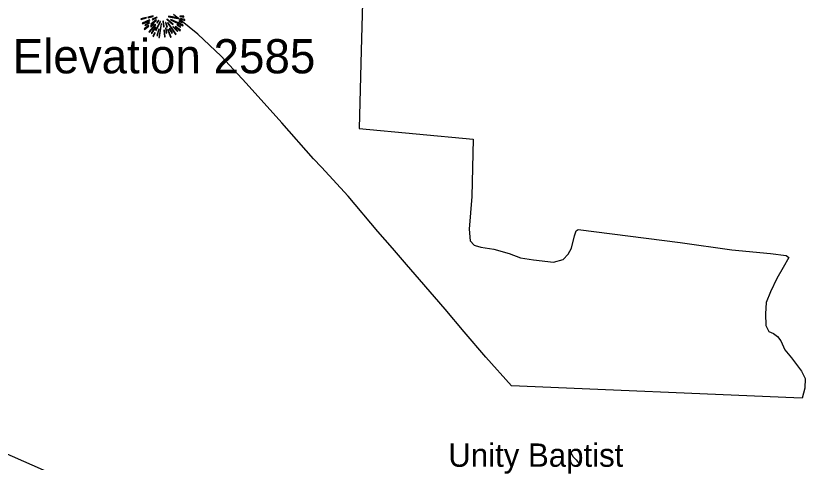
# Model space of a CAD drawing. Extents: x 1159738 to 1321356, y 736314 to 882035.
# Drawn here: x 1234235 to 1239311, y 828411 to 831284 of the extents above; entities that cross this region are included whole.
import ezdxf

# ---------------------------------------------------------------- set-up
doc = ezdxf.new("R2010")
doc.units = 0
for name, color, linetype in [('Exist Boundary Land Use Forest National US Forest Service', 7, 'Continuous'), ('Exist Cultural Church Label', 7, 'Continuous'), ('Exist Geographical Mountain Summit CELL', 7, 'Continuous'), ('Exist Geographical Mountain Summit Elevation Number Label', 7, 'Continuous'), ('Exist Hydrographic Creek Single Shore', 7, 'Continuous'), ('Exist Hydrographic Misc Water Feature', 7, 'Continuous')]:
    doc.layers.add(name, color=color, linetype=linetype)

msp = doc.modelspace()

# ---------------------------------------------------------------- linework, layer by layer
at = {"layer": 'Exist Boundary Land Use Forest National US Forest Service'}
msp.add_lwpolyline([(1236470, 831600.3), (1236456.2, 831060.3), (1236443.1, 830558.3), (1237176.1, 830489.3), (1237171.1, 830305.3), (1237168.1, 830121.3), (1237151.1, 829911.3), (1237157.1, 829835.3), (1237182.2, 829807.3), (1237189.8, 829805.2), (1237226.1, 829795.3), (1237309.1, 829781.3), (1237407.1, 829753.3), (1237480.1, 829727.3), (1237564.2, 829713.3), (1237693.1, 829699.3), (1237754.1, 829716.3), (1237787.2, 829749.3), (1237808.1, 829788.3), (1237828.2, 829868.3), (1237839.1, 829900.3), (1237851.1, 829909.3), (1238507.1, 829824.3), (1238838.2, 829778.3), (1239087.1, 829753.3), (1239189.1, 829741.3), (1239205.1, 829728.3), (1239169.1, 829663.3), (1239129.1, 829594.3), (1239087.1, 829507.3), (1239059.1, 829438.3), (1239055.1, 829366.3), (1239057.2, 829290.3), (1239078.2, 829253.3), (1239106.2, 829239.3), (1239132.1, 829220.3), (1239155.2, 829191.3), (1239179.2, 829135.3), (1239222.1, 829082.3), (1239288.1, 828996.3), (1239311.1, 828949.3), (1239309.2, 828887.3), (1239291.1, 828824.3), (1239238.5, 828826.5), (1237423.1, 828902.2), (1237258.1, 829086.3), (1237118.6, 829250.2), (1236995.1, 829395.3), (1236830.6, 829587), (1236747.1, 829684.3), (1236656.6, 829787.5), (1236562.1, 829895.3), (1236372.1, 830122.3), (1236199.8, 830309.4), (1236150.1, 830363.3), (1235946.1, 830595.3), (1235716.1, 830849.3), (1235555, 831023.3), (1235405, 831165.3), (1235248, 831291.3)], dxfattribs=at)
at = {"layer": 'Exist Geographical Mountain Summit CELL'}
for points in [[(1235038.7, 831264.3), (1235040.1, 831259.2), (1235076.1, 831269.8), (1235073.9, 831273)], [(1235048.5, 831236.7), (1235051.1, 831232), (1235096.5, 831252), (1235095, 831256.7)], [(1235084.5, 831275.6), (1235085.5, 831270.9), (1235118.7, 831279.2), (1235117.9, 831282.9)], [(1235102.2, 831230.2), (1235105.2, 831226.5), (1235139.7, 831254.9), (1235137.9, 831257.4)], [(1235112.1, 831261.4), (1235114.3, 831256.7), (1235143, 831271.9), (1235141.9, 831275.2)], [(1235133.9, 831190.2), (1235138.3, 831188.4), (1235164.8, 831246.8), (1235162.3, 831247.6)], [(1235140.8, 831239.6), (1235144.1, 831236.7), (1235154.2, 831253), (1235152.4, 831254.5)], [(1235180.8, 831248.7), (1235184.7, 831211.7), (1235189.2, 831211.9), (1235184, 831249.4)], [(1235205.2, 831260.3), (1235243.7, 831225), (1235246.2, 831229.4), (1235207, 831262.5)], [(1235216.3, 831277.4), (1235277.1, 831265.4), (1235278.2, 831269.8), (1235217.5, 831281)], [(1235230.2, 831257.8), (1235308.3, 831219.6), (1235310.1, 831225), (1235231.7, 831260.7)], [(1235283.6, 831247.6), (1235304.7, 831239.6), (1235306.5, 831244), (1235285.1, 831250.8)], [(1235289.1, 831278.1), (1235315.6, 831275.9), (1235315.6, 831280.3), (1235289.5, 831281.3)], [(1235293.1, 831261), (1235321.4, 831253.8), (1235322.1, 831259.2), (1235294.1, 831265.4)], [(1235059.8, 831200), (1235062.6, 831196), (1235091, 831217.1), (1235088.4, 831220.3)], [(1235066, 831220.7), (1235095, 831237.4), (1235092.9, 831241.1), (1235063.8, 831225.8)], [(1235090.7, 831180.3), (1235093.6, 831177.8), (1235134.3, 831225.4), (1235131.4, 831227.6)], [(1235106, 831211.7), (1235125.2, 831229.8), (1235121.9, 831232), (1235101.5, 831214.9)], [(1235130.6, 831211.7), (1235105.6, 831172.4), (1235108.8, 831169.9), (1235134.6, 831209.4)], [(1235145.5, 831155), (1235157.5, 831197.8), (1235153.9, 831198.2), (1235141.1, 831156)], [(1235155.3, 831144.8), (1235160, 831143.7), (1235172.7, 831233), (1235169.5, 831233.8)], [(1235196.8, 831240), (1235205.5, 831210.1), (1235209.5, 831211.9), (1235198.9, 831241.1)], [(1235206.6, 831173.5), (1235201.1, 831203.3), (1235197.8, 831203.3), (1235202.2, 831172.4)], [(1235211.3, 831237.7), (1235261.8, 831162.9), (1235265.4, 831165.8), (1235213.8, 831238.9)], [(1235211.3, 831194.9), (1235228.8, 831145.1), (1235233.1, 831146.9), (1235214.2, 831195.6)], [(1235221.8, 831200.7), (1235237.8, 831171.3), (1235241.9, 831173.5), (1235225.5, 831202.2)], [(1235243.7, 831211.9), (1235273.8, 831182.9), (1235277.1, 831185.5), (1235245.9, 831214.5)], [(1235260.4, 831212.7), (1235290.9, 831186.9), (1235294.1, 831190.5), (1235262.2, 831215.3)], [(1235269.4, 831223.6), (1235294.5, 831210.5), (1235297, 831214.2), (1235271.7, 831227.6)], [(1235115.7, 831153.1), (1235120.5, 831150.2), (1235131.4, 831174.9), (1235128.1, 831177.1)], [(1235186.9, 831190.2), (1235190.6, 831147.7), (1235194.6, 831148.7), (1235191.3, 831190.2)]]:
    msp.add_lwpolyline(points, close=True, dxfattribs=at)
at = {"layer": 'Exist Hydrographic Creek Single Shore'}
msp.add_lwpolyline([(1236837, 824801.2), (1236818.5, 824893.8), (1236711.2, 825050.2), (1236717.3, 825188.2), (1236787.8, 825320.1), (1236680.2, 825769.8), (1236466.1, 826834.4), (1236394.1, 826970.4), (1236264.1, 827107.6), (1235503.1, 827644.9), (1235194.1, 827953), (1235037.1, 828031.7), (1234909.2, 828218.1), (1234486.1, 828328.3), (1234140.1, 828479.7), (1233903.1, 828661.7), (1233914, 828759.9), (1233935.1, 828940.1)], dxfattribs=at)
at = {"layer": 'Exist Hydrographic Misc Water Feature'}
msp.add_lwpolyline([(1237802.4, 828475.7), (1237819.7, 828445.2), (1237837.2, 828426.8), (1237862.4, 828396.1)], dxfattribs=at)

# ---------------------------------------------------------------- texts
at = {"layer": 'Exist Cultural Church Label'}
msp.add_text('Unity Baptist ', height=150, dxfattribs=at).set_placement((1237015.8, 828381.9))
at = {"layer": 'Exist Geographical Mountain Summit Elevation Number Label'}
msp.add_text('Elevation 2585', height=220, dxfattribs=at).set_placement((1234214.6, 830913.3))

doc.saveas('drawing.dxf')
